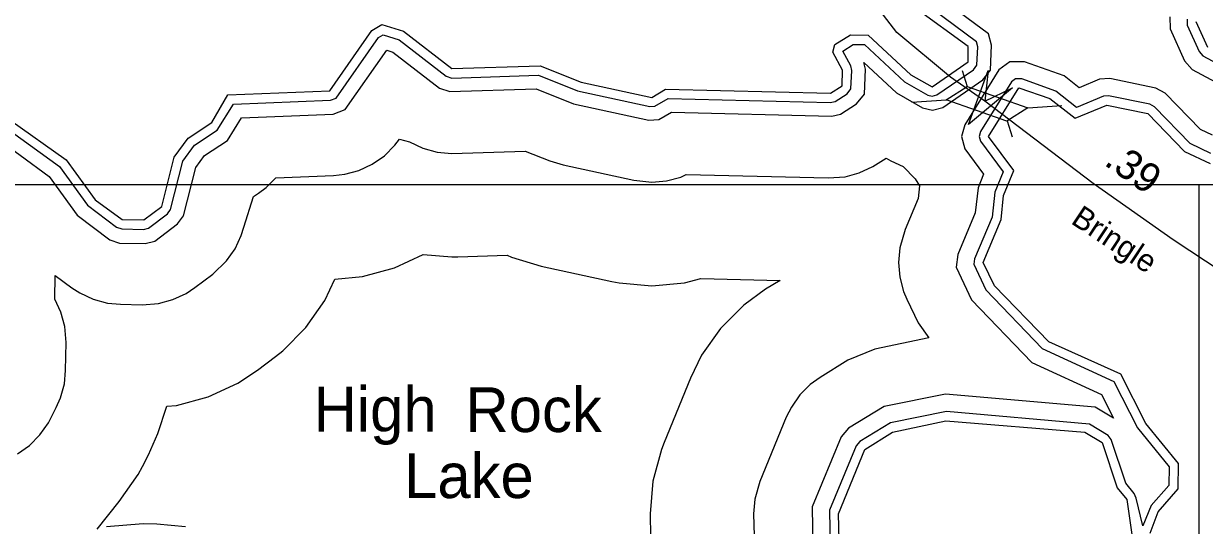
# Model space of a CAD drawing. Extents: x 1473865 to 1648260, y 639067 to 773536.
# Drawn here: x 1607539 to 1612556, y 677225 to 679357 of the extents above; entities that cross this region are included whole.
import ezdxf

# ---------------------------------------------------------------- set-up
doc = ezdxf.new("R2010")
doc.units = 0
for name, color, linetype in [('Exist Hydrographic Buffer Line', 7, 'Continuous'), ('Exist Hydrographic Lake Shore', 7, 'Continuous'), ('Exist Hydrographic Lake Shore Label', 7, 'Continuous'), ('Exist Road Secondary Mileage Hundredths English Label', 7, 'Continuous'), ('Exist Road Secondary Structure Standard Bridge Attributed CELL', 7, 'Continuous'), ('Exist Road Secondary Structure Standard Bridge CELL', 7, 'Continuous'), ('Exist Road Secondary Type 51 Attributed', 7, 'Continuous'), ('Exist Road Secondary Type 51 Label', 7, 'Continuous'), ('Map Preparation Inset Cut Line', 7, 'Continuous')]:
    doc.layers.add(name, color=color, linetype=linetype)

msp = doc.modelspace()

# ---------------------------------------------------------------- linework, layer by layer
at = {"layer": 'Exist Hydrographic Buffer Line'}
for points in [[(1609082.5, 679243.4), (1609107.4, 679235.8), (1609306.9, 679082.3), (1609350.3, 679067.6), (1609716.8, 679079.4), (1609876.3, 679015.9), (1610195.2, 678946.1), (1610238.8, 678949.2), (1610292.2, 678980), (1610972.5, 678963), (1611010.1, 678972.6), (1611077.5, 679015.4), (1611111.4, 679057.6), (1611116, 679163.4), (1611109.3, 679191.1), (1611247.3, 679063.2), (1611358.3, 678999.4), (1611400.2, 678988.6), (1611444.5, 679000.4), (1611614.8, 679118.2), (1611646.6, 679158.9), (1611651, 679264.7), (1611638.4, 679313.3), (1611395.8, 679494.2)], [(1609047, 679297), (1609066.4, 679308.7), (1609134.3, 679287.9), (1609334.6, 679133.9), (1609359, 679125.6), (1609726.9, 679137.5), (1609893.2, 679071.3), (1610199.5, 679004.3), (1610221.5, 679005.9), (1610277.4, 679038.1), (1610966, 679021), (1610987, 679026.3), (1611038.4, 679059), (1611054.5, 679079), (1611057.9, 679157.7), (1611053.2, 679177.3), (1611019.8, 679239.5), (1611064, 679268.3), (1611112, 679267.4), (1611281.7, 679110), (1611380.4, 679053.4), (1611400, 679048.3), (1611419.9, 679053.7), (1611574.7, 679160.7), (1611589.6, 679179.9), (1611592.9, 679258.6), (1611587.6, 679279.2), (1611356.8, 679451.2)], [(1612409.5, 679386), (1612411, 679334.1), (1612471.8, 679198.4), (1612504.4, 679162.4), (1612681, 679066.4)], [(1612482.6, 679375.7), (1612483.3, 679350.6), (1612533.5, 679238.6), (1612550, 679220.4), (1612707.9, 679134.6)], [(1607445.6, 678928.6), (1607691.4, 678749.8), (1607810.5, 678585.3), (1607934.3, 678492.1), (1607957, 678484.3), (1608049, 678482.5), (1608069.9, 678487.9), (1608150.1, 678548.2), (1608163.5, 678566.4), (1608215.8, 678771.7), (1608266, 678840.6), (1608361.1, 678903.4), (1608430.4, 679014.5), (1608842.5, 679031.1), (1608866.6, 679040.4), (1609047, 679297)], [(1607399.4, 678888.2), (1607648.5, 678707), (1607767.3, 678542.9), (1607905.9, 678438.6), (1607946.5, 678424.7), (1608056, 678422.5), (1608096.4, 678432.9), (1608193.1, 678505.6), (1608218.6, 678540.2), (1608271, 678745.7), (1608308.1, 678796.6), (1608405, 678860.7), (1608464.4, 678955.9), (1608854.9, 678971.7), (1608905.2, 678991.2), (1609082.5, 679243.4)], [(1612590.5, 678882.3), (1612538.9, 678906.9), (1612389.3, 679061), (1612349.5, 679082.8), (1612153.9, 679123.4), (1612110.1, 679120.1), (1612024.5, 679084.2), (1611960.4, 679134.7), (1611792, 679194.9), (1611730.1, 679194.2), (1611682.4, 679160.8), (1611537.7, 678927.3), (1611523.5, 678877.3), (1611537.6, 678824.4), (1611617.8, 678716.6), (1611594.6, 678658.7), (1611582.6, 678553), (1611507.9, 678376.2), (1611502.1, 678322.8), (1611567.2, 678183.6), (1611823.4, 677916.7), (1612118.3, 677781.2), (1612169.6, 677680.2)], [(1612583.4, 678805.1), (1612495.7, 678846.9), (1612344.7, 679002.5), (1612324.1, 679013.8), (1612149.1, 679050.1), (1612127.4, 679048.5), (1612013.2, 679000.5), (1611924.7, 679070.2), (1611779.8, 679122), (1611753.4, 679121.7), (1611736.3, 679109.8), (1611604.9, 678897.7), (1611599, 678876.7), (1611604.3, 678856.7), (1611700.5, 678727.4), (1611665.8, 678640.8), (1611653.7, 678534.3), (1611579.1, 678357.7), (1611576.6, 678335.2), (1611628, 678225.3), (1611866.3, 677977.1), (1612171.7, 677836.8), (1612271.3, 677640.4), (1612405.8, 677474.2), (1612405, 677395.2), (1612330, 677309.6), (1612295.2, 677224.1), (1612266.6, 677340.7), (1612257.9, 677360.6), (1612221.6, 677404.9), (1612160, 677589.6), (1612147.7, 677607.5), (1612068.4, 677655.4), (1611460.1, 677709), (1611222.7, 677660.3), (1611091.8, 677582.1), (1611076, 677563.3), (1610963.9, 677289.9), (1610966.9, 677050.2)], [(1607513.4, 677529.7), (1607564.2, 677565.4), (1607608.6, 677609.8), (1607644.6, 677661.1), (1607678.2, 677725.4), (1607696.2, 677766.7), (1607712.4, 677827.3), (1607717.9, 677883.7), (1607719.9, 678001.8), (1607714.4, 678070.5), (1607698.1, 678131.1), (1607672.5, 678186.2), (1607673.6, 678286.4), (1607744.9, 678234.1), (1607777.9, 678212.6), (1607834.8, 678186), (1607895.4, 678169.8), (1607950.6, 678164.4), (1608042.5, 678162.6), (1608112.5, 678168), (1608173, 678184.2), (1608229.9, 678210.7), (1608267.3, 678235.5), (1608343.2, 678293), (1608401.7, 678348.7), (1608437.7, 678400.1), (1608464.1, 678456.9), (1608474.9, 678491.6), (1608516.5, 678622.6), (1608537.6, 678636.6), (1608570.3, 678661), (1608610.8, 678701.5), (1608855.5, 678711.4), (1608903.4, 678716.6), (1608964, 678732.8), (1609020.9, 678759.3), (1609072.3, 678795.3), (1609116.7, 678839.7), (1609136.4, 678865.4), (1609178.9, 678853.9), (1609235.8, 678827.3), (1609296.4, 678811.1), (1609359, 678805.6), (1609670.5, 678815.5), (1609774.9, 678774.1), (1609831.5, 678756.7), (1610131.6, 678691.6), (1610208, 678683.4), (1610270.4, 678688.9), (1610331, 678705.1), (1610354.6, 678716), (1610958, 678701.1), (1611029.4, 678706.4), (1611090, 678722.6), (1611146.9, 678749.2), (1611204.3, 678785.2), (1611223.8, 678774.4), (1611276.8, 678750)], [(1611276.8, 678750), (1611327.2, 678696.7), (1611346.3, 678667.6), (1611340.1, 678614), (1611284.3, 678482.2), (1611261.4, 678404.6), (1611255.9, 678342.1), (1611261.4, 678279.6), (1611277.6, 678219), (1611291.7, 678185.6), (1611339.7, 678086.2), (1611385, 678021.5), (1611156.1, 677973.4), (1611041.3, 677927.2), (1610923.3, 677854.1), (1610881.6, 677823.9), (1610837.2, 677779.5), (1610801.2, 677728.1), (1610779.8, 677684.5), (1610667.8, 677411.1), (1610646.4, 677337.2), (1610641, 677274.6), (1610647, 677041.6)], [(1607852.2, 677209.2), (1607945.7, 677326.9), (1608025.8, 677441.1), (1608044.5, 677475.7), (1608069.5, 677524.4), (1608109.7, 677616.2), (1608147.3, 677731.4), (1608188.7, 677734.6), (1608323.6, 677770.7), (1608449.9, 677829.7), (1608532.9, 677884.7), (1608608.9, 677942.3), (1608640.2, 677967.2), (1608738.8, 678065.8), (1608818.8, 678180), (1608861.3, 678271.2), (1608979.8, 678283.2), (1609114.5, 678319.3), (1609236.8, 678376.3), (1609359, 678365.6), (1609384.8, 678366), (1609593.1, 678372.8), (1609612.3, 678365.1), (1609738.2, 678326.7), (1610038.2, 678261.6), (1610069.1, 678255.5), (1610207.9, 678243.4), (1610346.8, 678255.5), (1610417, 678274.4), (1610754.3, 678265.9)], [(1610754.3, 678265.9), (1610691.6, 678228.1), (1610598.7, 678160.9), (1610500.1, 678062.3), (1610420, 677948.1), (1610372.6, 677851.3), (1610260.7, 677577.9), (1610249.2, 677548.3), (1610213, 677413.6), (1610200.9, 677274.6), (1610201.1, 677253.1), (1610207, 677037.9)], [(1612169.6, 677680.2), (1612091.8, 677727.1), (1611455.9, 677783.2), (1611195.7, 677729.8), (1611043.4, 677638.8), (1611012.3, 677601.8), (1610890.2, 677303.9), (1610893.6, 677037)], [(1608227.8, 677218.7), (1608105.3, 677230.6), (1608047.2, 677231.8), (1607892, 677219.9)]]:
    msp.add_lwpolyline(points, dxfattribs=at)
at = {"layer": 'Exist Hydrographic Lake Shore'}
for points in [[(1607480.9, 678947.5), (1607719.9, 678778.6), (1607842.9, 678608.7), (1607957.9, 678524.4), (1608049.9, 678522.5), (1608125.9, 678580), (1608178.9, 678789), (1608237.9, 678869.9), (1608338.9, 678936.8), (1608406.9, 679053.6), (1608840.9, 679071), (1609018.9, 679326.7), (1609060.9, 679352.2), (1609152.9, 679324.1), (1609359, 679165.6), (1609733.9, 679177.8), (1609907.9, 679108.6), (1610208, 679043.4), (1610266.9, 679078.4), (1610967, 679060.9), (1611016.9, 679092.7), (1611017.9, 679158.4), (1610976.9, 679234.7), (1610986, 679267.3), (1611052.9, 679308.6), (1611127.9, 679307.1), (1611308.9, 679139.4), (1611400, 679088.3), (1611552, 679193.6), (1611552.9, 679259.2), (1611329.9, 679421.3)], [(1612570, 679255), (1612521, 679364.3)], [(1612326, 677192.1), (1612359.9, 677283.3), (1612444.9, 677380), (1612445.9, 677488.3), (1612306.9, 677658.5), (1612201, 677867.5), (1611894.9, 678005), (1611664, 678242.7), (1611616, 678342.1), (1611693, 678524.4), (1611702.9, 678625.9), (1611746, 678733.4), (1611638.9, 678876.7), (1611767, 679084.1), (1611900, 679038.8), (1612006.9, 678954.6), (1612140.9, 679010.9), (1612315.9, 678974.6), (1612472, 678813.8), (1612579.9, 678762.5)], [(1611006.9, 677051.3), (1611000.9, 677274.6), (1611112.9, 677548.1), (1611230.9, 677621.2), (1611457, 677669.1), (1612047.9, 677621.1), (1612121.9, 677576.9), (1612185.9, 677385.3), (1612226.9, 677335.2), (1612249.9, 677167.3)]]:
    msp.add_lwpolyline(points, dxfattribs=at)
at = {"layer": 'Exist Road Secondary Structure Standard Bridge Attributed CELL'}
msp.add_lwpolyline([(1611740.9, 679084.4), (1611553.5, 678928.3), (1611637.7, 679157.1), (1611623.8, 679027.9)], close=True, dxfattribs=at)
at = {"layer": 'Exist Road Secondary Structure Standard Bridge CELL'}
for p, q in [((1611526.6, 679157.8), (1611547.9, 679089.5)), ((1611313.4, 679022.8), (1611458.5, 679032.8)), ((1611805.2, 678999.1), (1611950.3, 679009.1)), ((1611717.8, 678943.7), (1611739.1, 678875.4))]:
    msp.add_line(p, q, dxfattribs=at)
msp.add_lwpolyline([(1611547.9, 679089.5), (1611805.6, 678999.3), (1611716.2, 678942.7), (1611458.5, 679032.8)], close=True, dxfattribs=at)
at = {"layer": 'Exist Road Secondary Type 51 Attributed'}
for points in [[(1611623.8, 679027.9), (1611477.4, 679129.7), (1611249.6, 679319), (1611164.7, 679428.9), (1611031.4, 679703.6), (1610913.5, 679958.7), (1610831, 680098.8), (1610771, 680206.7), (1610664.8, 680361.8), (1610550.1, 680535.2), (1610469.8, 680628.9), (1610420.7, 680672.6), (1610179.6, 680843), (1610036.5, 680950.7)], [(1613399.6, 678011.9), (1613216.1, 678077.7), (1613161.6, 678091.3), (1612899.6, 678188), (1612763.1, 678237.1), (1612631.3, 678300.4), (1612423.8, 678438.9), (1612083.2, 678678), (1611623.8, 679027.9)]]:
    msp.add_lwpolyline(points, dxfattribs=at)
at = {"layer": 'Map Preparation Inset Cut Line'}
msp.add_lwpolyline([(1593323.3, 678673.7), (1621669.5, 678673.7), (1621669.5, 702706.2), (1605696.9, 702708), (1605695.7, 695030), (1593323.3, 695030), (1593323.3, 678673.7)], dxfattribs=at)
msp.add_lwpolyline([(1606587.1, 678673.7), (1612532.1, 678673.7), (1612532.1, 673154.3), (1606587.1, 673154.3)], close=True, dxfattribs=at)

# ---------------------------------------------------------------- texts
at = {"layer": 'Exist Hydrographic Lake Shore Label'}
for s, p in [('High', (1608771.5, 677624.1)), ('Rock', (1609417, 677621.8)), ('Lake', (1609155.9, 677341.5))]:
    msp.add_text(s, height=190, dxfattribs=at).set_placement(p)
at = {"layer": 'Exist Road Secondary Mileage Hundredths English Label'}
msp.add_text('.39', height=125, rotation=324.9323, dxfattribs=at).set_placement((1612125.1, 678759.5))
at = {"layer": 'Exist Road Secondary Type 51 Label'}
msp.add_text('Bringle', height=95, rotation=326.4155, dxfattribs=at).set_placement((1611984.5, 678510.7))

doc.saveas('drawing.dxf')
